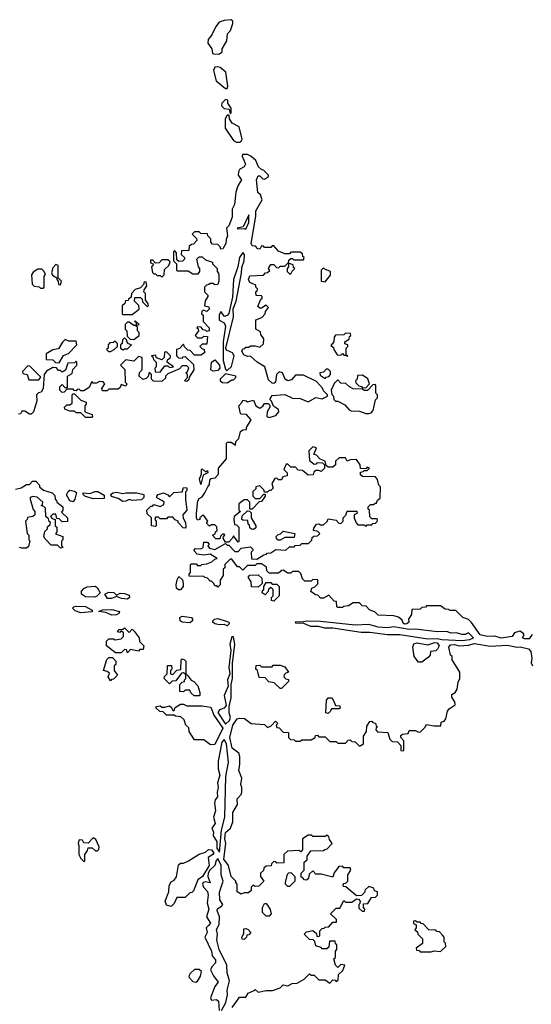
# Model space of a CAD drawing. Extents: x 2769579 to 2883812, y 684207 to 828660.
# Tile 498 of 505: x 2840092 to 2843379, y 820404 to 826722. Entities that reach past the tile are written whole.
import ezdxf

# ---------------------------------------------------------------- set-up
doc = ezdxf.new("R2010")
doc.units = 0

msp = doc.modelspace()

# ---------------------------------------------------------------- linework, layer by layer
at = {"layer": '0CON02XD'}
for points in [[(2841345, 826500), (2841375, 826503.3), (2841392.5, 826515), (2841392.5, 826535), (2841423.3, 826585), (2841428.3, 826631.7), (2841447, 826653), (2841461.7, 826698.3), (2841461.7, 826711.7), (2841451.7, 826721.7), (2841405, 826717.5), (2841373.6, 826706.4), (2841351.7, 826678.3), (2841327.5, 826625), (2841303.3, 826595), (2841300.7, 826570.7), (2841327.5, 826535), (2841330, 826505), (2841345, 826500)], [(2841425, 826280), (2841430, 826295), (2841417.5, 826385), (2841380, 826415), (2841365, 826420), (2841345, 826416.7), (2841336.7, 826395), (2841355, 826330), (2841415, 826280), (2841425, 826280)], [(2841445, 826120), (2841450, 826125), (2841450, 826155), (2841430, 826185), (2841430, 826205), (2841415, 826210), (2841390, 826185), (2841388.3, 826168.3), (2841405, 826152.5), (2841438.3, 826148.3), (2841445, 826120)], [(2841505, 825936.7), (2841515, 825943.3), (2841522.5, 825955), (2841502.5, 826035), (2841457, 826057), (2841440, 826085), (2841438.3, 826108.3), (2841425, 826110), (2841412.5, 826085), (2841413.3, 826025), (2841465, 825947.5), (2841485, 825936.7), (2841505, 825936.7)], [(2841531.7, 824571.7), (2841520, 824595), (2841525, 824610), (2841538.3, 824611.7), (2841545, 824620), (2841565, 824620), (2841575, 824630), (2841605, 824630), (2841635, 824620), (2841658.3, 824641.7), (2841660, 824675), (2841641.7, 824701.7), (2841638.3, 824718.3), (2841610, 824735), (2841610, 824795), (2841648.3, 824811.7), (2841670, 824835), (2841671.7, 824848.3), (2841690, 824875), (2841675, 824890), (2841645, 824870), (2841635, 824870), (2841621.7, 824881.7), (2841641.7, 824928.3), (2841650, 824935), (2841650, 824945), (2841645, 824950), (2841611.7, 824951.7), (2841610, 824975), (2841618.3, 824981.7), (2841620, 824995), (2841610, 825005), (2841608.3, 825018.3), (2841570, 825035), (2841562.5, 825055), (2841571.7, 825078.3), (2841658.3, 825081.7), (2841671.7, 825098.3), (2841685, 825100), (2841698.3, 825111.7), (2841690, 825125), (2841705, 825150), (2841725, 825150), (2841741.7, 825131.7), (2841755, 825130), (2841765, 825140), (2841795, 825140), (2841815, 825160), (2841820, 825160), (2841820, 825135), (2841810, 825125), (2841810, 825105), (2841825, 825090), (2841835, 825090), (2841841.7, 825108.3), (2841860, 825125), (2841851.7, 825131.7), (2841848.3, 825148.3), (2841820, 825160), (2841821.7, 825178.3), (2841835, 825190), (2841845, 825190), (2841855, 825180), (2841915, 825180), (2841920, 825195), (2841911.7, 825201.7), (2841908.3, 825218.3), (2841895, 825230), (2841835, 825230), (2841825, 825220), (2841795, 825220), (2841755, 825237.5), (2841725, 825270), (2841715, 825270), (2841705, 825260), (2841665, 825260), (2841658.3, 825268.3), (2841645, 825270), (2841635, 825250), (2841621.7, 825251.7), (2841607.5, 825267.5), (2841585, 825270), (2841580, 825285), (2841608.3, 825461.7), (2841608.8, 825495), (2841650, 825565), (2841638.3, 825598.3), (2841623, 825613), (2841613.3, 825695), (2841625, 825720), (2841635, 825720), (2841655, 825700), (2841665, 825697.5), (2841690, 825715), (2841690, 825725), (2841660, 825755), (2841645, 825760), (2841627, 825777), (2841608.3, 825818.3), (2841577.5, 825845), (2841555, 825856.7), (2841523, 825857), (2841522.5, 825845), (2841543.3, 825795), (2841535, 825777.5), (2841506.7, 825763.3), (2841498.8, 825745), (2841496.7, 825725), (2841517.5, 825695), (2841493.6, 825656.4), (2841481.2, 825615), (2841472.5, 825535), (2841456.7, 825505), (2841456.7, 825455), (2841435, 825400), (2841420, 825385), (2841427.5, 825335), (2841418.3, 825311.7), (2841417.5, 825285), (2841398.3, 825251.7), (2841385, 825250), (2841380, 825265), (2841365, 825280), (2841331.7, 825281.7), (2841320, 825295), (2841320, 825315), (2841300, 825335), (2841298.3, 825348.3), (2841255, 825350), (2841245, 825360), (2841215, 825360), (2841200, 825345), (2841228.3, 825318.3), (2841230, 825305), (2841208.3, 825281.7), (2841195, 825280), (2841181.7, 825268.3), (2841178.3, 825241.7), (2841131.7, 825238.3), (2841130, 825215), (2841150, 825195), (2841150, 825185), (2841138.3, 825171.7), (2841115, 825170), (2841101.7, 825181.7), (2841100, 825225), (2841088.3, 825238.3), (2841080, 825235), (2841080, 825175), (2841100, 825155), (2841100, 825115), (2841105, 825110), (2841175, 825110), (2841205, 825090), (2841238.3, 825091.7), (2841250, 825105), (2841250, 825125), (2841240, 825135), (2841230, 825185), (2841245, 825200), (2841265, 825200), (2841285, 825180), (2841330, 825165), (2841330, 825155), (2841360, 825125), (2841360, 825105), (2841370, 825095), (2841372.5, 825075), (2841372.5, 825045), (2841365, 825022.5), (2841345, 825020), (2841335, 825030), (2841315, 825030), (2841308.3, 825021.7), (2841291.7, 825018.3), (2841280, 825005), (2841280, 824975), (2841300, 824955), (2841300, 824945), (2841283, 824917), (2841280, 824885), (2841308.3, 824878.3), (2841310, 824865), (2841295, 824850), (2841271.7, 824858.3), (2841261.7, 824848.3), (2841260, 824835), (2841270, 824825), (2841270, 824785), (2841310, 824745), (2841310, 824725), (2841295, 824720), (2841288.3, 824728.3), (2841271.7, 824731.7), (2841258.3, 824748.3), (2841235, 824750), (2841230, 824745), (2841238.3, 824738.3), (2841240, 824725), (2841220, 824695), (2841235, 824680), (2841265, 824680), (2841275, 824690), (2841298.3, 824688.3), (2841295, 824640), (2841265, 824640), (2841250, 824625), (2841265, 824610), (2841278.3, 824608.3), (2841280, 824585), (2841255, 824570), (2841215, 824570), (2841188.3, 824598.3), (2841171.7, 824601.7), (2841151.7, 824621.7), (2841145, 824640), (2841118.3, 824611.7), (2841100, 824605), (2841100, 824565), (2841111.7, 824551.7), (2841135, 824550), (2841141.7, 824558.3), (2841155, 824560), (2841208.3, 824508.3), (2841210, 824475), (2841181.7, 824428.3), (2841178.3, 824411.7), (2841165, 824400), (2841150, 824405), (2841170, 824425), (2841170, 824445), (2841160, 824455), (2841170, 824465), (2841178.3, 824488.3), (2841165, 824500), (2841135, 824500), (2841118.3, 824481.7), (2841045, 824450), (2841030, 824435), (2841028.3, 824421.7), (2841005, 824400), (2840951.7, 824401.7), (2840940, 824415), (2840940, 824445), (2840925, 824460), (2840918.3, 824431.7), (2840905, 824420), (2840883, 824413), (2840860, 824435), (2840861.7, 824458.3), (2840880, 824475), (2840880, 824555), (2840855, 824560), (2840825, 824530), (2840775, 824540), (2840740, 824505), (2840767, 824477), (2840770, 824395), (2840780, 824385), (2840775, 824370), (2840745, 824380), (2840738.3, 824361.7), (2840725, 824350), (2840665, 824350), (2840655, 824340), (2840625, 824340), (2840620, 824355), (2840640, 824385), (2840628.3, 824398.3), (2840605, 824400), (2840585, 824390), (2840565, 824390), (2840555, 824400), (2840538.3, 824361.7), (2840505, 824340), (2840485, 824340), (2840475, 824350), (2840461.7, 824348.3), (2840455, 824340), (2840441.7, 824341.7), (2840435, 824350), (2840395, 824350), (2840378.3, 824331.7), (2840365, 824330), (2840350, 824345), (2840350, 824365), (2840365, 824380), (2840381.7, 824361.7), (2840398.3, 824361.7), (2840400, 824435), (2840428.3, 824451.7), (2840433, 824477), (2840460, 824505), (2840460, 824525), (2840455, 824530), (2840445, 824520), (2840401.7, 824518.3), (2840387, 824473), (2840365, 824460), (2840355, 824470), (2840341.7, 824471.7), (2840328.3, 824488.3), (2840305, 824490), (2840263.6, 824466.4), (2840250, 824445), (2840243.3, 824355), (2840229.3, 824330.7), (2840213, 824327), (2840200, 824315), (2840202.5, 824275), (2840180, 824205), (2840165, 824190), (2840155, 824190), (2840125, 824210), (2840105, 824210), (2840098.3, 824191.7), (2840085, 824190)], [(2841545, 825377.5), (2841565, 825420), (2841565, 825470), (2841527.5, 825392.5), (2841490, 825385), (2841495, 825380), (2841535, 825382.5), (2841545, 825377.5)], [(2841425, 824470), (2841453.6, 824496.4), (2841469.2, 824565), (2841458.8, 824585), (2841421.2, 824601.2), (2841417.5, 824615), (2841465.7, 824815), (2841463.6, 824866.4), (2841482, 824915), (2841516.9, 825095), (2841518.3, 825131.7), (2841533.6, 825173.6), (2841536, 825215), (2841525, 825227.5), (2841503.3, 825196.7), (2841494, 825135), (2841466.2, 825055), (2841459.5, 824940.5), (2841435, 824837.5), (2841425, 824823.3), (2841407, 824817), (2841385, 824850), (2841373.8, 824825), (2841373, 824793), (2841405, 824777.5), (2841414, 824755), (2841400, 824655), (2841400, 824535), (2841415, 824480), (2841425, 824470)], [(2841005, 825070), (2841020, 825085), (2841021.7, 825118.3), (2841050, 825145), (2841058.3, 825168.3), (2841045, 825180), (2841005, 825180), (2840988.3, 825161.7), (2840965, 825160), (2840948.3, 825178.3), (2840931.7, 825178.3), (2840931.7, 825161.7), (2840950, 825155), (2840948.3, 825141.7), (2840940, 825135), (2840945, 825100), (2840955, 825090), (2840965, 825090), (2840975, 825080), (2840995, 825080), (2841005, 825070)], [(2840245, 825000), (2840250, 825005), (2840250, 825075), (2840257, 825087), (2840250, 825105), (2840235, 825120), (2840208.3, 825121.7), (2840178.3, 825101.7), (2840168.8, 825085), (2840172.5, 825025), (2840185, 825012.5), (2840217, 825007), (2840225, 825000), (2840245, 825000)], [(2840355, 825020), (2840360, 825045), (2840340, 825065), (2840340, 825145), (2840325, 825150), (2840305, 825130), (2840297, 825097), (2840303.3, 825083.3), (2840330, 825065), (2840330, 825055), (2840340, 825045), (2840341.7, 825021.7), (2840355, 825020)], [(2842055, 825040), (2842088.3, 825081.7), (2842090, 825105), (2842051.7, 825121.7), (2842045, 825130), (2842030, 825115), (2842030, 825045), (2842055, 825040)], [(2840815, 824830), (2840860, 824865), (2840858.3, 824888.3), (2840830, 824915), (2840831.7, 824938.3), (2840868.3, 824938.3), (2840878.3, 824928.3), (2840881.7, 824911.7), (2840911.7, 824881.7), (2840920, 824885), (2840918.3, 824898.3), (2840900, 824925), (2840900, 824965), (2840890, 824975), (2840891.7, 824988.3), (2840910, 825015), (2840905, 825040), (2840891.7, 825038.3), (2840888.3, 825021.7), (2840868.3, 825001.7), (2840835, 824990), (2840810, 824965), (2840808.3, 824941.7), (2840791.7, 824928.3), (2840790, 824920), (2840771.7, 824918.3), (2840768.3, 824901.7), (2840750, 824885), (2840750, 824835), (2840755, 824830), (2840815, 824830)], [(2840825, 824670), (2840860, 824695), (2840860, 824715), (2840850, 824725), (2840848.3, 824748.3), (2840840, 824755), (2840840, 824760), (2840860, 824765), (2840835, 824790), (2840830, 824785), (2840840, 824780), (2840840, 824760), (2840825, 824760), (2840795, 824780), (2840785, 824780), (2840770, 824765), (2840770, 824735), (2840780, 824725), (2840781.7, 824691.7), (2840801.7, 824671.7), (2840825, 824670)], [(2842195, 824560), (2842200, 824565), (2842190, 824570), (2842190, 824615), (2842200, 824625), (2842200, 824635), (2842181.7, 824641.7), (2842180, 824655), (2842208.3, 824671.7), (2842211.7, 824688.3), (2842220, 824695), (2842218.3, 824708.3), (2842185, 824710), (2842175, 824700), (2842121.7, 824698.3), (2842112.5, 824685), (2842110, 824655), (2842091.7, 824631.7), (2842108.3, 824618.3), (2842110, 824605), (2842131.7, 824571.7), (2842155, 824570), (2842165, 824580), (2842175, 824570), (2842190, 824570), (2842195, 824560)], [(2840345, 824520), (2840373.6, 824566.4), (2840405, 824580), (2840460, 824635), (2840455, 824660), (2840408.3, 824658.3), (2840385, 824670), (2840367, 824653), (2840340.7, 824609.3), (2840305, 824602.5), (2840261.7, 824578.3), (2840261.7, 824541.7), (2840305, 824540), (2840321.7, 824521.7), (2840345, 824520)], [(2840661.7, 824591.7), (2840675, 824592.5), (2840700, 824605), (2840720, 824625), (2840720, 824645), (2840705, 824660), (2840695, 824650), (2840671.7, 824648.3), (2840660, 824635), (2840660, 824615), (2840650, 824605), (2840661.7, 824591.7)], [(2840755, 824602.5), (2840765, 824610), (2840785, 824610), (2840810, 824635), (2840791.7, 824641.7), (2840781.7, 824651.7), (2840778.3, 824668.3), (2840765, 824680), (2840751.7, 824668.3), (2840750, 824645), (2840740, 824635), (2840740, 824615), (2840755, 824602.5)], [(2840995, 824460), (2841025, 824500), (2841045, 824500), (2841055, 824490), (2841080, 824495), (2841040, 824525), (2841041.7, 824538.3), (2841060, 824555), (2841060, 824565), (2841035, 824590), (2841021.7, 824588.3), (2841020, 824555), (2841005, 824540), (2840971.7, 824551.7), (2840965, 824570), (2840940, 824565), (2840948.3, 824558.3), (2840951.7, 824541.7), (2840970, 824525), (2840970, 824495), (2840960, 824485), (2840961.7, 824461.7), (2840995, 824460)], [(2843385, 822776.7), (2843365, 822750), (2843335, 822750), (2843322.5, 822755), (2843332.5, 822775), (2843327.5, 822785), (2843305, 822798), (2843271.7, 822788.3), (2843256.4, 822763.6), (2843185, 822752.9), (2843145, 822766.2), (2843095.7, 822764.3), (2843050, 822775), (2842993.9, 822853.9), (2842975, 822872.5), (2842940, 822885), (2842895, 822930), (2842855, 822930), (2842848.3, 822938.3), (2842825, 822940), (2842795, 822960), (2842705, 822960), (2842698.3, 822951.7), (2842675, 822950), (2842665, 822940), (2842611.7, 822938.3), (2842610, 822905), (2842590, 822875), (2842592.5, 822855), (2842580, 822845), (2842565, 822844), (2842555, 822850), (2842548.3, 822868.3), (2842525, 822887.5), (2842495, 822897.5), (2842395, 822900), (2842375, 822920), (2842340, 822935), (2842318.3, 822958.3), (2842291.7, 822961.7), (2842275, 822980), (2842235, 822980), (2842205, 822960), (2842173, 822957), (2842165, 822950), (2842135, 822950), (2842130, 822955), (2842128.3, 822988.3), (2842111.7, 822991.7), (2842078.3, 823028.3), (2842045, 823010), (2842025, 823010), (2842008.3, 823028.3), (2841991.7, 823031.7), (2841961.7, 823051.7), (2841970, 823075), (2841988.3, 823081.7), (2842008.3, 823101.7), (2842008.3, 823128.3), (2841975, 823130), (2841965, 823120), (2841925, 823120), (2841910, 823135), (2841898.3, 823168.3), (2841885, 823180), (2841845, 823180), (2841835, 823170), (2841815, 823170), (2841785, 823190), (2841771.7, 823188.3), (2841768.3, 823181.7), (2841755, 823170), (2841695, 823170), (2841680, 823185), (2841678.3, 823208.3), (2841645, 823230), (2841615, 823230), (2841605, 823220), (2841555, 823220), (2841525, 823190), (2841505, 823210), (2841491.7, 823211.7), (2841455, 823260), (2841445, 823260), (2841410, 823225), (2841410, 823205), (2841400, 823195), (2841400, 823155), (2841380, 823125), (2841380, 823095), (2841365, 823080), (2841358.3, 823088.3), (2841345, 823090), (2841340, 823105), (2841325, 823120), (2841315, 823120), (2841298.3, 823138.3), (2841281.7, 823141.7), (2841275, 823150), (2841181.7, 823151.7), (2841180, 823165), (2841190, 823175), (2841190, 823225), (2841195, 823230), (2841225, 823230), (2841235, 823220), (2841255, 823220), (2841263, 823227), (2841295, 823230), (2841327, 823243), (2841345, 823260), (2841360, 823265), (2841315, 823292.5), (2841275, 823286.7), (2841233, 823293), (2841210, 823315), (2841221.7, 823328.3), (2841255, 823327.5), (2841270, 823335), (2841275, 823370), (2841298.3, 823368.3), (2841310, 823355), (2841300, 823345), (2841311.7, 823331.7), (2841345, 823322.5), (2841415, 823360), (2841425, 823350), (2841435, 823350), (2841475, 823310), (2841495, 823310), (2841515, 823330), (2841575, 823340), (2841590, 823325), (2841590, 823315), (2841580, 823305), (2841581.7, 823261.7), (2841615, 823260), (2841661.7, 823288.3), (2841678.3, 823291.7), (2841681.7, 823298.3), (2841705, 823300), (2841738.3, 823321.7), (2841801.7, 823318.3), (2841825, 823340), (2841855, 823340), (2841863, 823347), (2841895, 823350), (2841905, 823360), (2841948.3, 823361.7), (2841968.3, 823381.7), (2841971.7, 823398.3), (2841981.7, 823408.3), (2842005, 823410), (2842020, 823425), (2842008.3, 823438.3), (2841980, 823445), (2841981.7, 823458.3), (2842000, 823485), (2842015, 823487.5), (2842025, 823480), (2842045, 823480), (2842068.3, 823501.7), (2842075, 823520), (2842125, 823510), (2842141.7, 823491.7), (2842155, 823490), (2842170, 823505), (2842170, 823525), (2842188.3, 823541.7), (2842195, 823567.5), (2842258.3, 823568.3), (2842260, 823555), (2842240, 823545), (2842240, 823525), (2842253, 823493), (2842265, 823480), (2842305, 823480), (2842315, 823470), (2842325, 823480), (2842355, 823480), (2842361.7, 823488.3), (2842378.3, 823491.7), (2842388.3, 823501.7), (2842390, 823515), (2842385, 823520), (2842355, 823520), (2842341.7, 823531.7), (2842340, 823575), (2842331.7, 823581.7), (2842330, 823595), (2842345, 823610), (2842365, 823610), (2842375, 823620), (2842385, 823620), (2842391.7, 823638.3), (2842408.3, 823651.7), (2842410, 823725), (2842400, 823735), (2842391.7, 823771.7), (2842378.3, 823788.3), (2842295, 823790), (2842281.7, 823801.7), (2842281.7, 823818.3), (2842298.3, 823821.7), (2842305, 823830), (2842325, 823830), (2842340, 823845), (2842325, 823850), (2842315, 823840), (2842281.7, 823841.7), (2842280, 823865), (2842255, 823900), (2842215, 823897.5), (2842195, 823890), (2842185, 823910), (2842145, 823910), (2842121.7, 823888.3), (2842120, 823865), (2842105, 823850), (2842075, 823850), (2842061.7, 823861.7), (2842055, 823890), (2842021.7, 823901.7), (2841998.3, 823928.3), (2841981.7, 823931.7), (2842000, 823975), (2841975, 823980), (2841950, 823955), (2841953, 823893), (2841985, 823870), (2841998.3, 823871.7), (2842005, 823880), (2842038.3, 823878.3), (2842050, 823865), (2842050, 823845), (2842028.3, 823821.7), (2842015, 823830), (2841995, 823830), (2841981.7, 823818.3), (2841978.3, 823801.7), (2841945, 823800), (2841908.3, 823828.3), (2841881.7, 823831.7), (2841865, 823850), (2841835, 823850), (2841815, 823870), (2841805, 823870), (2841790, 823835), (2841810, 823815), (2841810, 823795), (2841781.7, 823788.3), (2841775, 823770), (2841755, 823770), (2841745, 823780), (2841731.7, 823778.3), (2841712.5, 823745), (2841720, 823715), (2841705, 823700), (2841695, 823700), (2841685, 823690), (2841665, 823690), (2841660, 823705), (2841635, 823730), (2841610, 823725), (2841608.3, 823711.7), (2841590, 823695), (2841590, 823665), (2841605, 823650), (2841635, 823650), (2841661.7, 823678.3), (2841668.3, 823678.3), (2841670, 823665), (2841645, 823630), (2841631.7, 823628.3), (2841585, 823580), (2841571.7, 823581.7), (2841570, 823625), (2841555, 823640), (2841535, 823640), (2841500, 823615), (2841500, 823575), (2841510, 823565), (2841470, 823535), (2841467.5, 823515), (2841473, 823483), (2841485, 823480), (2841500, 823465), (2841500, 823375), (2841495, 823370), (2841465, 823410), (2841460, 823395), (2841435, 823370), (2841415, 823370), (2841400, 823395), (2841401.7, 823408.3), (2841410, 823415), (2841405, 823420), (2841395, 823420), (2841381.7, 823408.3), (2841378.3, 823391.7), (2841351.7, 823391.7), (2841330, 823415), (2841348.3, 823421.7), (2841350, 823435), (2841360, 823445), (2841358.3, 823468.3), (2841345, 823480), (2841325, 823480), (2841311.7, 823471.7), (2841291.7, 823491.7), (2841300, 823505), (2841275, 823540), (2841265, 823540), (2841250, 823525), (2841250, 823515), (2841235, 823510), (2841227.5, 823525), (2841227.5, 823555), (2841237.5, 823635), (2841245, 823650), (2841265, 823660), (2841282.5, 823685), (2841300, 823725), (2841311.7, 823738.3), (2841313, 823767), (2841321.7, 823778.3), (2841348.3, 823781.7), (2841370, 823805), (2841370, 823845), (2841420, 823905), (2841420, 824005), (2841428.3, 824011.7), (2841451.7, 824011.7), (2841478.3, 823991.7), (2841480, 824015), (2841500, 824035), (2841511.7, 824078.3), (2841525, 824090), (2841548.3, 824091.7), (2841550, 824105), (2841580, 824155), (2841548.3, 824188.3), (2841515, 824190), (2841510, 824195), (2841500, 824245), (2841520, 824265), (2841525, 824280), (2841547, 824277), (2841555, 824270), (2841595, 824280), (2841610, 824245), (2841635, 824230), (2841655, 824242.5), (2841665, 824260), (2841688.3, 824258.3), (2841698.3, 824248.3), (2841700, 824235), (2841682.5, 824205), (2841680, 824175), (2841695, 824170), (2841737, 824183), (2841756.7, 824205), (2841755, 824220), (2841721.7, 824241.7), (2841710, 824275), (2841700, 824285), (2841715, 824310), (2841795, 824315.8), (2841845, 824292.5), (2841895, 824291.2), (2841945, 824268.8), (2841995, 824296.7), (2842035, 824290), (2842070, 824305), (2842070, 824315), (2842045, 824340), (2842038.3, 824358.3), (2841999.3, 824399.3), (2841915, 824440), (2841865, 824440), (2841838.3, 824411.7), (2841815, 824403.8), (2841796.7, 824415), (2841780, 824455), (2841758.3, 824461.7), (2841742.5, 824445), (2841736.2, 824395), (2841725, 824386.7), (2841715, 824388.8), (2841690.5, 824410.5), (2841667.5, 824495), (2841617.5, 824525), (2841575, 824562.5), (2841555, 824561.2), (2841531.7, 824571.7)], [(2841335, 824466.2), (2841320, 824475), (2841323.8, 824525), (2841345, 824540), (2841376.2, 824505), (2841378.8, 824485), (2841365, 824471.2), (2841335, 824466.2)], [(2840215, 824410), (2840228.3, 824428.3), (2840158.3, 824498.3), (2840145, 824500), (2840110, 824465), (2840111.7, 824451.7), (2840140, 824445), (2840151.7, 824411.7), (2840215, 824410)], [(2842055, 824420), (2842061.7, 824428.3), (2842078.3, 824431.7), (2842090, 824445), (2842090, 824465), (2842075, 824480), (2842061.7, 824478.3), (2842045, 824460), (2842020, 824455), (2842021.7, 824441.7), (2842055, 824420)], [(2841425, 824392.5), (2841455, 824410), (2841465, 824410), (2841480, 824425), (2841480, 824435), (2841415, 824450), (2841380, 824415), (2841380, 824405), (2841395, 824393.3), (2841425, 824392.5)], [(2842335, 824193.8), (2842350.5, 824199.5), (2842364, 824215), (2842378.3, 824281.7), (2842390, 824295), (2842390, 824315), (2842380, 824325), (2842380, 824375), (2842375, 824380), (2842361.7, 824378.3), (2842327, 824343), (2842305, 824342.5), (2842295, 824350), (2842235, 824352.5), (2842210, 824365), (2842188.3, 824388.3), (2842155, 824390), (2842135, 824410), (2842111.7, 824388.3), (2842093.3, 824345), (2842097.5, 824317.5), (2842107.5, 824305), (2842110, 824285), (2842120, 824275), (2842135, 824273.3), (2842180.7, 824250.7), (2842209.2, 824219.2), (2842222.7, 824212.7), (2842275, 824209.2), (2842315, 824193.8), (2842335, 824193.8)], [(2842315, 824360), (2842340, 824385), (2842328.3, 824418.3), (2842295, 824440), (2842261.7, 824438.3), (2842260, 824415), (2842250, 824405), (2842251.7, 824391.7), (2842271.7, 824371.7), (2842288.3, 824368.3), (2842291.7, 824361.7), (2842315, 824360)], [(2840555, 824170), (2840515, 824170), (2840485, 824200), (2840455, 824200), (2840445, 824210), (2840415, 824210), (2840381.7, 824221.7), (2840380, 824235), (2840395, 824250), (2840415, 824250), (2840428.3, 824261.7), (2840430, 824315), (2840435, 824320), (2840445, 824320), (2840485, 824280), (2840518.3, 824268.3), (2840520, 824255), (2840510, 824245), (2840510, 824205), (2840558.3, 824188.3), (2840560, 824175), (2840555, 824170)], [(2841255, 823740), (2841247.5, 823775), (2841260, 823805), (2841260, 823835), (2841265, 823840), (2841285, 823820), (2841298.3, 823828.3), (2841300, 823815), (2841271.7, 823798.3), (2841255, 823740)], [(2840065, 823710), (2840101.7, 823718.3), (2840135, 823740), (2840155, 823740), (2840175, 823760), (2840195, 823760), (2840220, 823735), (2840220, 823725), (2840245, 823702.5), (2840300, 823685), (2840318.3, 823668.3), (2840320, 823645), (2840328.3, 823638.3), (2840330, 823625), (2840370, 823595), (2840370, 823575), (2840361.7, 823561.7), (2840400, 823525), (2840398.3, 823501.7), (2840365, 823500), (2840345, 823520), (2840331.7, 823521.7), (2840325, 823550), (2840305, 823550), (2840290, 823535), (2840301.7, 823521.7), (2840320, 823515), (2840320, 823475), (2840330, 823465), (2840330, 823435), (2840321.7, 823421.7), (2840370, 823405), (2840370, 823385), (2840360, 823375), (2840360, 823345), (2840370, 823335), (2840355, 823330), (2840335, 823350), (2840295, 823350), (2840255, 823390), (2840247.5, 823405), (2840253, 823437), (2840270, 823455), (2840271.7, 823468.3), (2840288.3, 823481.7), (2840290, 823495), (2840281.7, 823501.7), (2840278.3, 823518.3), (2840260, 823535), (2840257, 823587), (2840248.3, 823598.3), (2840230, 823605), (2840238.3, 823611.7), (2840240, 823625), (2840205, 823657.5), (2840177, 823663), (2840160, 823655), (2840160, 823645), (2840178.3, 823578.3), (2840190, 823565), (2840190, 823545), (2840177, 823533), (2840141.7, 823528.3), (2840140, 823515), (2840130, 823505), (2840140, 823425), (2840150, 823415), (2840150, 823385), (2840157.5, 823377.5), (2840148.3, 823341.7), (2840135, 823330), (2840105, 823330), (2840090, 823335)], [(2840435, 823627.5), (2840413.6, 823633.6), (2840393, 823673), (2840403.3, 823695), (2840415, 823703.3), (2840445, 823697.5), (2840457, 823687), (2840447.5, 823645), (2840435, 823627.5)], [(2841155, 823460), (2841141.7, 823461.7), (2841110, 823495), (2841110, 823505), (2841091.7, 823511.7), (2841075, 823530), (2841045, 823530), (2841035, 823520), (2840995, 823520), (2840985, 823530), (2840965, 823530), (2840960, 823515), (2840970, 823505), (2840970, 823475), (2840965, 823470), (2840940, 823475), (2840940, 823525), (2840911.7, 823551.7), (2840910, 823575), (2840935, 823600), (2840945, 823600), (2840955, 823610), (2840995, 823597.5), (2841018.3, 823611.7), (2841020, 823625), (2841010, 823635), (2840973.3, 823653.3), (2840972.5, 823665), (2840982.5, 823675), (2841016.2, 823686.2), (2841043, 823673), (2841055, 823660), (2841081.7, 823688.3), (2841137, 823693), (2841145, 823720), (2841165, 823717.5), (2841165, 823700), (2841157.5, 823692.5), (2841156.7, 823645), (2841166.7, 823575), (2841140, 823545), (2841143, 823523), (2841157.5, 823495), (2841160, 823465), (2841155, 823460)], [(2840565, 823647.5), (2840510, 823665), (2840500, 823675), (2840500, 823685), (2840545, 823682.5), (2840575, 823693.3), (2840595, 823693.3), (2840635, 823670), (2840635, 823650), (2840565, 823647.5)], [(2840755, 823630), (2840725, 823650), (2840683, 823663), (2840677.5, 823675), (2840690, 823685), (2840715, 823690), (2840755, 823681.2), (2840775, 823686.7), (2840845, 823686.7), (2840890, 823675), (2840890, 823655), (2840875, 823640), (2840815, 823637.5), (2840795, 823642.5), (2840775, 823633.3), (2840755, 823630)], [(2841595, 823450), (2841581.7, 823451.7), (2841571.7, 823461.7), (2841568.3, 823478.3), (2841560, 823485), (2841558.3, 823508.3), (2841525, 823510), (2841520, 823515), (2841521.7, 823538.3), (2841555, 823570), (2841568.3, 823568.3), (2841578.3, 823558.3), (2841580, 823525), (2841610, 823475), (2841608.3, 823461.7), (2841595, 823450)], [(2841751.7, 823381.7), (2841741.7, 823391.7), (2841740, 823405), (2841751.7, 823418.3), (2841768.3, 823421.7), (2841785, 823440), (2841860, 823425), (2841855, 823400), (2841795, 823400), (2841765, 823382.5), (2841751.7, 823381.7)], [(2841125, 823062.5), (2841113, 823063), (2841100, 823075), (2841097.5, 823095), (2841103, 823127), (2841115, 823150), (2841138.3, 823128.3), (2841142.5, 823105), (2841142.5, 823085), (2841125, 823062.5)], [(2841625, 823080), (2841581.7, 823081.7), (2841580, 823115), (2841560, 823145), (2841571.7, 823158.3), (2841625, 823160), (2841648.3, 823138.3), (2841650, 823105), (2841625, 823080)], [(2840573.6, 823016.4), (2840515, 823017.5), (2840490, 823035), (2840490, 823055), (2840505, 823072.5), (2840525, 823082.5), (2840576.4, 823086.4), (2840589.3, 823079.3), (2840610, 823045), (2840585, 823021.2), (2840573.6, 823016.4)], [(2841725, 822990), (2841710, 822995), (2841710, 823015), (2841720, 823025), (2841720, 823065), (2841708.3, 823078.3), (2841691.7, 823068.3), (2841688.3, 823051.7), (2841668.3, 823031.7), (2841650, 823045), (2841651.7, 823058.3), (2841660, 823065), (2841660, 823085), (2841675, 823110), (2841705, 823110), (2841715, 823100), (2841745, 823100), (2841760, 823085), (2841760, 823025), (2841725, 822990)], [(2840785, 823003.8), (2840747, 823007), (2840715, 823020), (2840683, 823007), (2840657, 823007), (2840640, 823035), (2840665, 823047.5), (2840697, 823047), (2840715, 823030), (2840738.3, 823041.7), (2840765, 823040), (2840795, 823030), (2840797.5, 823015), (2840785, 823003.8)], [(2840485, 822916.7), (2840449.3, 822929.3), (2840432.5, 822945), (2840440, 822955), (2840455, 822958.8), (2840515, 822955.8), (2840552.5, 822935), (2840560, 822925), (2840555, 822922.5), (2840485, 822916.7)], [(2840685, 822900), (2840645, 822917.5), (2840600, 822925), (2840623.9, 822936.1), (2840685, 822938), (2840732.5, 822925), (2840729.3, 822910.7), (2840715, 822902.5), (2840685, 822900)], [(2841185, 822851.2), (2841135, 822856.7), (2841122.5, 822865), (2841120, 822885), (2841135, 822893.8), (2841195, 822886), (2841203.3, 822875), (2841202.5, 822865), (2841185, 822851.2)], [(2841425, 822832), (2841405, 822840), (2841375, 822838.8), (2841346.1, 822846.1), (2841332.5, 822855), (2841332.5, 822865), (2841344.1, 822875.9), (2841365, 822879.2), (2841425, 822861.2), (2841436.2, 822855), (2841438.8, 822845), (2841425, 822832)], [(2840708.3, 822658.3), (2840650, 822705), (2840650, 822735), (2840665, 822750), (2840695, 822750), (2840705, 822742.5), (2840745, 822750), (2840760, 822765), (2840758.3, 822788.3), (2840745, 822800), (2840735, 822790), (2840720, 822795), (2840731.7, 822808.3), (2840755, 822810), (2840765, 822820), (2840795, 822790), (2840815, 822810), (2840828.3, 822798.3), (2840860, 822755), (2840861.7, 822731.7), (2840890, 822705), (2840885, 822680), (2840865, 822680), (2840855, 822670), (2840805, 822680), (2840785, 822660), (2840778.3, 822678.3), (2840765, 822680), (2840745, 822660), (2840708.3, 822658.3)], [(2842935, 822738), (2842985, 822744.2), (2843007.5, 822755), (2842975, 822787.5), (2842953.8, 822776.2), (2842935, 822776), (2842897.3, 822787.3), (2842865, 822785.7), (2842835, 822795.8), (2842775, 822794.2), (2842635, 822810), (2842595, 822808), (2842495, 822826.2), (2842455, 822820), (2842395, 822824), (2842335, 822840), (2842247.7, 822837.7), (2842025, 822861.2), (2841935, 822863.3), (2841915, 822857.5), (2841863, 822857), (2841865, 822852.5), (2841915, 822850), (2841960.5, 822830.5), (2842010.7, 822830.7), (2842050.5, 822820.5), (2842105, 822818.8), (2842285, 822792), (2842342.3, 822792.3), (2842455, 822776.2), (2842535, 822777.5), (2842715, 822748), (2842775, 822751.9), (2842805, 822744.2), (2842935, 822738)], [(2841415, 822201.2), (2841440.8, 822225), (2841447.1, 822245), (2841438.6, 822275), (2841438, 822315), (2841450.5, 822369.5), (2841450, 822455), (2841460, 822495), (2841458.3, 822591.7), (2841474.2, 822715), (2841465, 822762.5), (2841455, 822762.5), (2841441.9, 822715), (2841448, 822675), (2841436.2, 822565), (2841441.2, 822525), (2841427.5, 822485), (2841431.4, 822445), (2841405.8, 822385), (2841418.3, 822321.7), (2841405.8, 822304.2), (2841375, 822293.3), (2841364.3, 822275.7), (2841415, 822201.2)], [(2841580, 822205), (2841665, 822200), (2841685, 822180), (2841708.3, 822191.7), (2841735, 822220), (2841750, 822205), (2841740, 822195), (2841745, 822180), (2841758.3, 822178.3), (2841785, 822150), (2841818.3, 822148.3), (2841820, 822115), (2841833, 822103), (2841855, 822100), (2841865, 822092.5), (2841895, 822092.5), (2841905, 822100), (2841965, 822100), (2841990, 822115), (2841991.7, 822128.3), (2842005, 822130), (2842015, 822120), (2842055, 822120), (2842085, 822090), (2842125, 822090), (2842135, 822080), (2842185, 822080), (2842201.7, 822098.3), (2842215, 822100), (2842225, 822090), (2842248.3, 822088.3), (2842275, 822060), (2842300, 822075), (2842300, 822125), (2842320, 822155), (2842321.7, 822188.3), (2842341.7, 822218.3), (2842355, 822220), (2842361.7, 822211.7), (2842378.3, 822208.3), (2842381.7, 822191.7), (2842390, 822185), (2842381.7, 822178.3), (2842380, 822165), (2842391.7, 822151.7), (2842458.3, 822148.3), (2842470, 822105), (2842485, 822090), (2842518.3, 822088.3), (2842540, 822065), (2842541.7, 822031.7), (2842555, 822030), (2842560, 822035), (2842560, 822095), (2842540, 822115), (2842541.7, 822128.3), (2842551.7, 822138.3), (2842588.3, 822141.7), (2842595, 822160), (2842635, 822160), (2842655, 822150), (2842667, 822153), (2842695, 822180), (2842705, 822200), (2842755, 822190), (2842798.3, 822191.7), (2842800, 822215), (2842818.3, 822221.7), (2842830, 822235), (2842840, 822285), (2842850.7, 822299.3), (2842890, 822325), (2842887.5, 822345), (2842867.5, 822375), (2842868.3, 822391.7), (2842890, 822405), (2842902.5, 822425), (2842908.3, 822471.7), (2842920, 822495), (2842920, 822535), (2842870, 822615), (2842870, 822635), (2842860, 822645), (2842850, 822695), (2842859.3, 822710.7), (2842885, 822713.3), (2842915, 822703.3), (2842975, 822708), (2843015, 822719.4), (2843115, 822701.2), (2843225, 822709.2), (2843285, 822695.8), (2843307.3, 822697.3), (2843360, 822685), (2843377, 822667), (2843382.5, 822625), (2843377.5, 822595), (2843387.5, 822575)], [(2842675, 822600), (2842655, 822600), (2842627.5, 822635), (2842617.5, 822695), (2842623.6, 822716.4), (2842645, 822723.8), (2842715, 822710), (2842760, 822725), (2842775, 822722.5), (2842787.5, 822705), (2842776.4, 822683.6), (2842765, 822672.5), (2842731.7, 822668.3), (2842730, 822645), (2842719.3, 822630.7), (2842675, 822600)], [(2840675, 822480), (2840660, 822505), (2840668.3, 822528.3), (2840655, 822540), (2840630, 822545), (2840653, 822617), (2840665, 822630), (2840688.3, 822628.3), (2840710, 822605), (2840710, 822585), (2840700, 822575), (2840700, 822545), (2840720, 822515), (2840695, 822490), (2840681.7, 822488.3), (2840675, 822480)], [(2841055, 822460), (2841020, 822495), (2841021.7, 822508.3), (2841040, 822525), (2841041.7, 822578.3), (2841068.3, 822578.3), (2841070, 822555), (2841060, 822545), (2841060, 822525), (2841075, 822520), (2841101.7, 822548.3), (2841128.3, 822551.7), (2841130, 822615), (2841135, 822620), (2841150, 822615), (2841160, 822605), (2841160, 822520), (2841145, 822530), (2841131.7, 822528.3), (2841095, 822480), (2841071.7, 822478.3), (2841055, 822460)], [(2841775, 822430), (2841765, 822430), (2841727, 822467), (2841693, 822473), (2841668.3, 822498.3), (2841631.7, 822501.7), (2841620, 822545), (2841610, 822555), (2841611.7, 822578.3), (2841635, 822580), (2841645, 822570), (2841715, 822570), (2841720, 822580), (2841765, 822580), (2841795, 822570), (2841820, 822535), (2841801.7, 822528.3), (2841791.7, 822518.3), (2841790, 822505), (2841801.7, 822491.7), (2841818.3, 822488.3), (2841820, 822475), (2841775, 822430)], [(2841245, 822382.5), (2841213, 822383), (2841191.7, 822401.7), (2841185, 822420), (2841155, 822420), (2841145, 822410), (2841121.7, 822411.7), (2841120, 822455), (2841135, 822470), (2841150, 822475), (2841150, 822485), (2841160, 822495), (2841160, 822520), (2841168.3, 822518.3), (2841193.6, 822483.6), (2841210, 822475), (2841237, 822447), (2841250, 822405), (2841250, 822385), (2841245, 822382.5)], [(2841318.3, 822068.3), (2841275, 822100), (2841215, 822100), (2841180, 822155), (2841178.3, 822178.3), (2841160, 822195), (2841148.3, 822228.3), (2841128.3, 822248.3), (2841092.5, 822252.5), (2841085, 822260), (2841035, 822260), (2841015, 822280), (2840991.7, 822281.7), (2840970, 822305), (2840970, 822315), (2840995, 822320), (2841005, 822310), (2841025, 822310), (2841055, 822320), (2841068.3, 822308.3), (2841075, 822290), (2841085, 822290), (2841091.7, 822308.3), (2841125, 822330), (2841145, 822330), (2841165, 822320), (2841265, 822320), (2841320, 822310), (2841338.8, 822258.8), (2841396.7, 822175), (2841345, 822070), (2841318.3, 822068.3)], [(2842075, 822270), (2842060, 822275), (2842062.5, 822355), (2842075, 822370), (2842095, 822370), (2842107, 822357), (2842121.7, 822321.7), (2842148.3, 822318.3), (2842150, 822305), (2842145, 822300), (2842095, 822300), (2842090, 822285), (2842075, 822270)], [(2841456.4, 820383.6), (2841480, 820415), (2841505, 820450), (2841545, 820450), (2841560, 820475), (2841598.3, 820491.7), (2841605, 820500), (2841625, 820482.5), (2841675, 820492.5), (2841717, 820493), (2841765, 820510), (2841785, 820530), (2841815, 820522.5), (2841843, 820537), (2841875, 820540), (2841920, 820565), (2841955, 820600), (2841965, 820590), (2841985, 820590), (2842015, 820560), (2842055, 820560), (2842085, 820540), (2842105, 820560), (2842118.3, 820558.3), (2842125, 820550), (2842138.3, 820561.7), (2842140, 820595), (2842168.3, 820621.7), (2842180, 820655), (2842155, 820660), (2842135, 820640), (2842120, 820655), (2842110, 820695), (2842120, 820705), (2842120, 820745), (2842130, 820755), (2842130, 820785), (2842121.7, 820791.7), (2842118.3, 820808.3), (2842081.7, 820808.3), (2842078.3, 820771.7), (2842065, 820760), (2842035, 820760), (2842028.3, 820768.3), (2841995, 820780), (2841987.5, 820807.5), (2841978.3, 820818.3), (2841955, 820820), (2841920, 820855), (2841935, 820870), (2841975, 820877.5), (2841998.3, 820858.3), (2842001.7, 820841.7), (2842015, 820840), (2842020, 820845), (2842020, 820875), (2842035, 820890), (2842048.3, 820891.7), (2842055, 820900), (2842078.3, 820901.7), (2842105, 820930), (2842128.3, 820931.7), (2842128.3, 820948.3), (2842090, 820985), (2842125, 821020), (2842148.3, 821021.7), (2842175, 821070), (2842185, 821060), (2842225, 821060), (2842255, 821080), (2842268.3, 821078.3), (2842280, 821065), (2842278.3, 821051.7), (2842270, 821045), (2842271.7, 821021.7), (2842291.7, 821001.7), (2842308.3, 821001.7), (2842310, 821015), (2842300, 821025), (2842301.7, 821048.3), (2842328.3, 821051.7), (2842351.7, 821088.3), (2842378.3, 821091.7), (2842390, 821105), (2842390, 821125), (2842371.7, 821131.7), (2842368.3, 821148.3), (2842335, 821160), (2842311.7, 821138.3), (2842308.3, 821121.7), (2842288.3, 821101.7), (2842255, 821100), (2842188.3, 821158.3), (2842175, 821160), (2842170, 821165), (2842171.7, 821178.3), (2842188.3, 821181.7), (2842200, 821195), (2842200, 821235), (2842220, 821265), (2842215, 821280), (2842175, 821280), (2842165, 821290), (2842141.7, 821288.3), (2842113, 821247), (2842105, 821220), (2842028.3, 821238.3), (2841995, 821240), (2841975, 821260), (2841951.7, 821238.3), (2841948.3, 821211.7), (2841935, 821200), (2841921.7, 821201.7), (2841908.3, 821218.3), (2841900, 821220), (2841900, 821245), (2841920, 821265), (2841920, 821315), (2841938.3, 821331.7), (2841940, 821355), (2841961.7, 821388.3), (2842045, 821390), (2842051.7, 821398.3), (2842068.3, 821401.7), (2842100, 821435), (2842081.7, 821461.7), (2842078.3, 821478.3), (2842065, 821490), (2842055, 821480), (2841975, 821480), (2841965, 821490), (2841945, 821490), (2841910, 821465), (2841910, 821395), (2841898.3, 821381.7), (2841885, 821390), (2841813, 821387), (2841790, 821365), (2841788.3, 821311.7), (2841745, 821310), (2841738.3, 821318.3), (2841725, 821320), (2841710, 821305), (2841708.3, 821291.7), (2841675, 821290), (2841661.7, 821278.3), (2841658.3, 821261.7), (2841640, 821245), (2841640, 821225), (2841660, 821195), (2841628.3, 821161.7), (2841605, 821160), (2841591.7, 821168.3), (2841580, 821155), (2841580, 821135), (2841561.7, 821118.3), (2841535, 821120), (2841515, 821110), (2841490, 821125), (2841490, 821175), (2841480, 821185), (2841480, 821195), (2841450, 821225), (2841433.3, 821295), (2841403.8, 821335), (2841416.2, 821435), (2841410.8, 821465), (2841414.3, 821505.7), (2841446.7, 821535), (2841462.5, 821575), (2841462.5, 821635), (2841492.5, 821685), (2841488.3, 821721.7), (2841515, 821750), (2841520, 821765), (2841520, 821795), (2841512.5, 821815), (2841520, 821855), (2841500, 821905), (2841507.5, 821945), (2841507.5, 821995), (2841500, 822015), (2841457.5, 822047.5), (2841441.4, 822115), (2841462.5, 822195), (2841490, 822235), (2841505, 822240), (2841537, 822237), (2841580, 822205)], [(2841375, 821380), (2841387.9, 821522.1), (2841410, 821605), (2841415.8, 821865), (2841432.9, 821955), (2841421.4, 822075), (2841405, 822102.5), (2841390.8, 822085), (2841368, 821965), (2841367.5, 821915), (2841378.1, 821875), (2841364, 821825), (2841367.5, 821795), (2841360, 821765), (2841362, 821735), (2841348, 821715), (2841344, 821695), (2841350, 821645), (2841336.9, 821605), (2841347.1, 821565), (2841326.2, 821535), (2841338.3, 821508.3), (2841336, 821485), (2841359.7, 821449.7), (2841358.8, 821405), (2841375, 821380)], [(2840505, 821320), (2840510, 821325), (2840510, 821365), (2840528.3, 821391.7), (2840531.7, 821408.3), (2840557, 821407), (2840578.3, 821388.3), (2840591.7, 821388.3), (2840601.7, 821398.3), (2840602.5, 821415), (2840580.7, 821460.7), (2840565, 821472.5), (2840531.7, 821438.3), (2840505, 821440), (2840495, 821457.5), (2840475, 821460), (2840472.5, 821455), (2840467.5, 821435), (2840473, 821423), (2840472.5, 821365), (2840485, 821340), (2840505, 821320)], [(2841065, 821032.5), (2841035, 821040), (2841027.5, 821065), (2841050, 821125), (2841053, 821167), (2841065, 821190), (2841085, 821200), (2841098.8, 821221.2), (2841111.7, 821298.3), (2841125, 821310), (2841145, 821310), (2841176.1, 821323.9), (2841245, 821367.5), (2841285, 821380), (2841305, 821397.5), (2841325, 821396.2), (2841339.2, 821375), (2841333.3, 821365), (2841303, 821347), (2841308.8, 821295), (2841266.7, 821225), (2841237.7, 821202.3), (2841208.3, 821131.7), (2841198.3, 821121.7), (2841185, 821120), (2841155, 821090), (2841101.7, 821088.3), (2841085, 821050), (2841065, 821032.5)], [(2841388, 820365), (2841416.9, 820415), (2841428, 820465), (2841424.2, 820495), (2841440, 820555), (2841425.8, 820605), (2841422.9, 820655), (2841374.3, 820755), (2841358.1, 820815), (2841364, 820855), (2841356, 820885), (2841374.2, 820915.8), (2841376.9, 820965), (2841360, 821005), (2841363.5, 821016.5), (2841391.2, 821035), (2841396.2, 821045), (2841378.8, 821075), (2841375.8, 821124.2), (2841400, 821195), (2841385.6, 821235), (2841386.2, 821295), (2841365, 821340), (2841354.1, 821325.9), (2841346, 821295), (2841313.1, 821265), (2841302.5, 821245), (2841301.9, 821225), (2841316.7, 821183.3), (2841285, 821190), (2841271.2, 821185), (2841266, 821175), (2841274, 821155), (2841298.3, 821128.3), (2841303.6, 821103.6), (2841296.2, 821055), (2841308, 821015), (2841292, 820965), (2841317.5, 820925), (2841305, 820909.2), (2841291.2, 820895), (2841296.7, 820865), (2841280.8, 820835), (2841324.2, 820745), (2841329.2, 820715), (2841350, 820690), (2841349.4, 820670.6), (2841325.9, 820644.1), (2841318.8, 820625), (2841337.3, 820587.3), (2841368.1, 820545), (2841345, 820517.5), (2841318, 820445), (2841325, 820431.2), (2841355.6, 820435.6), (2841369.2, 820425), (2841373.8, 820365)], [(2841825, 821160), (2841815, 821160), (2841800, 821175), (2841800, 821185), (2841811.7, 821238.3), (2841821.7, 821248.3), (2841835, 821250), (2841860, 821225), (2841860, 821195), (2841825, 821160)], [(2841695, 820970), (2841675, 820970), (2841653, 820993), (2841652.5, 821025), (2841665, 821050), (2841675, 821050), (2841685, 821040), (2841701.7, 821011.7), (2841707.5, 820985), (2841695, 820970)], [(2842735, 820740), (2842755, 820747.5), (2842795, 820742.5), (2842830, 820775), (2842827, 820797), (2842820, 820805), (2842820, 820835), (2842808.3, 820848.3), (2842788.3, 820868.3), (2842771.7, 820871.7), (2842765, 820880), (2842721.7, 820881.7), (2842685, 820920), (2842671.7, 820921.7), (2842665, 820930), (2842645, 820930), (2842635, 820940), (2842621.7, 820938.3), (2842621.7, 820921.7), (2842640, 820915), (2842640, 820895), (2842631.7, 820881.7), (2842648.3, 820868.3), (2842650, 820855), (2842680, 820825), (2842680, 820795), (2842640, 820765), (2842641.7, 820751.7), (2842658.3, 820748.3), (2842665, 820740), (2842735, 820740)], [(2841535, 820820), (2841521.7, 820821.7), (2841520, 820835), (2841531.7, 820858.3), (2841532.5, 820887.5), (2841545, 820890), (2841560, 820885), (2841577.5, 820865), (2841565, 820850), (2841551.7, 820848.3), (2841550, 820835), (2841535, 820820)], [(2841223.6, 820546.4), (2841235, 820553.3), (2841253.3, 820585), (2841260, 820615), (2841245, 820627.5), (2841215, 820626.7), (2841187.7, 820602.3), (2841178.8, 820585), (2841181.2, 820575), (2841205, 820550), (2841223.6, 820546.4)]]:
    msp.add_lwpolyline(points, dxfattribs=at)

doc.saveas('drawing.dxf')
